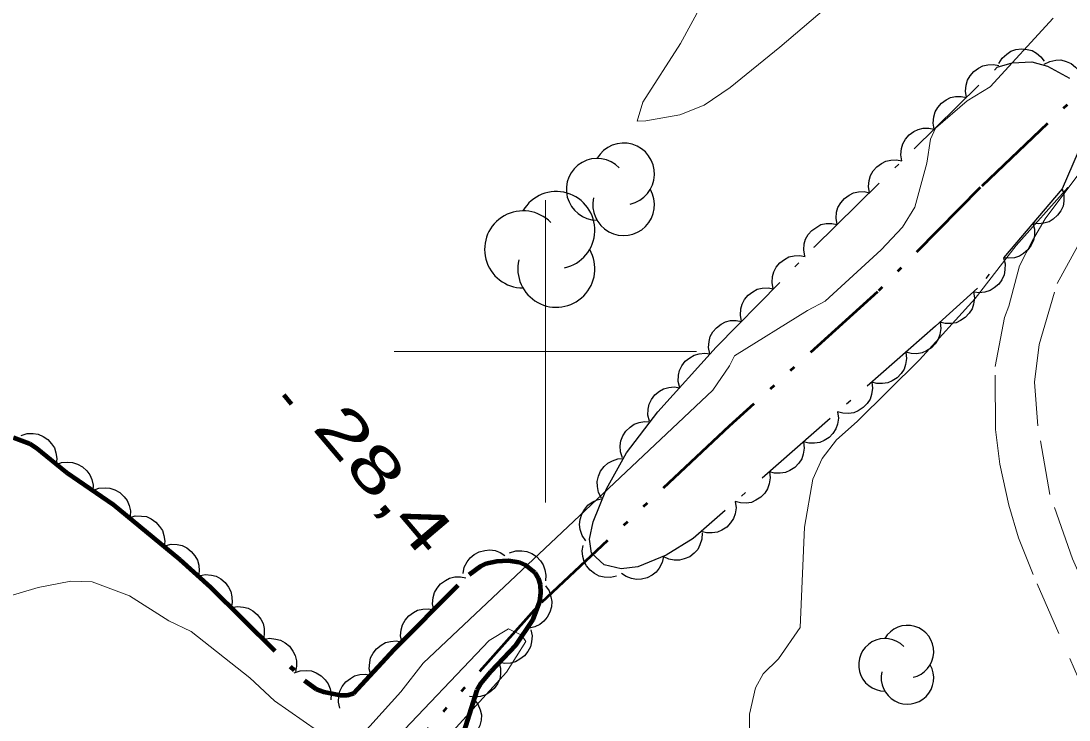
# Model space of a CAD drawing. Extents: x 386081 to 389416, y 5130568 to 5134082.
# Drawn here: x 388165.3 to 388234.6, y 5131375.6 to 5131421.9 of the extents above; entities that cross this region are included whole.
import ezdxf

# ---------------------------------------------------------------- set-up
doc = ezdxf.new("R2010")
doc.units = 0
doc.header["$LTSCALE"] = 1.2
for name, pattern in [('DASH_DOUBLE_DOT', [9.2, 5, -1.2, 0.3, -1.2, 0.3, -1.2]), ('DOT_DASHED', [7.7, 5, -1.2, 0.3, -1.2]), ('MEDIUM_DASHED', [4.5, 3, -1.5])]:
    doc.linetypes.add(name, pattern=pattern)
for name, color, linetype, lineweight in [('19', 7, 'Continuous', 13), ('2', 7, 'Continuous', 13), ('3', 7, 'Continuous', 140), ('4', 7, 'DASH_DOUBLE_DOT', 53), ('44', 7, 'Continuous', 25), ('61', 7, 'Continuous', 13)]:
    doc.layers.add(name, color=color, linetype=linetype, lineweight=lineweight)

msp = doc.modelspace()

# ---------------------------------------------------------------- linework, layer by layer
at = {"layer": '19', "linetype": 'MEDIUM_DASHED'}
for points in [[(388236.14, 5131376.38), (388232.27, 5131385.24), (388231.3, 5131387.67), (388230.66, 5131389.83), (388230.06, 5131392.54), (388229.78, 5131394.83), (388229.75, 5131399.01), (388230.38, 5131402.25), (388230.66, 5131403), (388231.37, 5131405.66), (388232.22, 5131407.33), (388233.07, 5131408.78), (388236.82, 5131413.8), (388241.97, 5131419.54), (388252.68, 5131430.25), (388278.55, 5131454.69)], [(388238.38, 5131378.26), (388234.88, 5131386.28), (388233.38, 5131390.54), (388232.58, 5131395.08), (388232.37, 5131397.97), (388232.66, 5131400.46), (388233.86, 5131404.5), (388235.23, 5131406.98), (388238.99, 5131412.01), (388244, 5131417.62), (388254.63, 5131428.24), (388280.5, 5131452.69)]]:
    msp.add_lwpolyline(points, dxfattribs=at)
at = {"layer": '2'}
for points in [[(388210.31, 5131422.88), (388208.94, 5131420.38), (388206.46, 5131416.48), (388206.07, 5131415.24), (388206.64, 5131415.25), (388208.89, 5131415.66), (388210.5, 5131416.3), (388212.22, 5131417.45), (388215.52, 5131420.12), (388225.28, 5131428.47)], [(388233.6, 5131422.04), (388229.42, 5131417.51), (388227.9, 5131416.57), (388225.81, 5131414.76), (388225.48, 5131414.04), (388225.24, 5131412.46), (388224.45, 5131409.55), (388223.63, 5131408.23), (388222.21, 5131406.71), (388218.52, 5131403.33), (388217.35, 5131402.71), (388212.52, 5131399.7), (388212.19, 5131399.04), (388211.07, 5131397.43), (388191.92, 5131379.37), (388190.45, 5131377.49), (388187.15, 5131373.84)], [(388221.21, 5131363.84), (388220.2, 5131364.49), (388218.12, 5131366.3), (388217.13, 5131367.72), (388213.76, 5131373.17), (388213.5, 5131374.34), (388213.51, 5131376.01), (388213.9, 5131377.75), (388214.42, 5131378.67), (388215.42, 5131379.67), (388216.85, 5131381.73), (388217.15, 5131388.38), (388217.7, 5131391.55), (388218.31, 5131392.91), (388219.26, 5131394.16), (388220.62, 5131395.36), (388224.76, 5131399.45), (388228.44, 5131403.51), (388231.14, 5131407), (388234.56, 5131410.84), (388234.63, 5131410.87)], [(388185.87, 5131374.24), (388182.09, 5131376.88), (388180.46, 5131378.4), (388176.57, 5131381.46), (388175.1, 5131382.18), (388172.5, 5131383.82), (388170.02, 5131384.76), (388168.62, 5131384.8), (388166.44, 5131384.38), (388163.69, 5131383.57)], [(388192.75, 5131373.65), (388197.42, 5131378.78), (388198.71, 5131380.8), (388198.43, 5131381.22), (388197.57, 5131381.65), (388196.29, 5131380.88), (388189.82, 5131374.08)]]:
    msp.add_lwpolyline(points, dxfattribs=at)
at = {"layer": '3'}
msp.add_line((388182.69, 5131397.13), (388183.2, 5131396.52), dxfattribs=at)
at = {"layer": '4'}
msp.add_lwpolyline([(388569.19, 5131740.29), (388533.15, 5131705.73), (388509.39, 5131682.55), (388482.11, 5131656.18), (388448, 5131624.32), (388381.69, 5131560.29), (388348.42, 5131528.42), (388318.69, 5131498.73), (388307.66, 5131488.38), (388304.04, 5131484.34), (388301.82, 5131481.34), (388278.38, 5131458.33), (388258.15, 5131439.34), (388241.2, 5131422.69), (388228.77, 5131410.84), (388221.98, 5131403.95), (388212.17, 5131395.05), (388199.64, 5131383.3), (388191.83, 5131374.59), (388179.5, 5131362.09)], dxfattribs=at)
at = {"layer": '44'}
for points in [[(388230.01, 5131419.04), (388230.23, 5131419.4), (388230.53, 5131419.67), (388230.8, 5131419.86), (388231.13, 5131419.97), (388231.5, 5131420.02), (388231.88, 5131419.98), (388232.2, 5131419.91), (388232.5, 5131419.73), (388232.79, 5131419.49), (388233.01, 5131419.2)], [(388227.87, 5131416.8), (388227.79, 5131417.21), (388227.84, 5131417.62), (388227.92, 5131417.94), (388228.1, 5131418.24), (388228.34, 5131418.52), (388228.65, 5131418.74), (388228.94, 5131418.9), (388229.28, 5131418.97), (388229.65, 5131418.98), (388230.01, 5131418.91)], [(388233, 5131419.01), (388233.38, 5131419.19), (388233.78, 5131419.26), (388234.11, 5131419.28), (388234.45, 5131419.19), (388234.78, 5131419.04), (388235.08, 5131418.8), (388235.31, 5131418.57), (388235.48, 5131418.26), (388235.59, 5131417.9), (388235.62, 5131417.54)], [(388225.73, 5131414.7), (388225.65, 5131415.11), (388225.7, 5131415.52), (388225.78, 5131415.84), (388225.96, 5131416.14), (388226.2, 5131416.42), (388226.51, 5131416.64), (388226.8, 5131416.8), (388227.14, 5131416.86), (388227.51, 5131416.87), (388227.87, 5131416.8)], [(388223.59, 5131412.6), (388223.51, 5131413.01), (388223.56, 5131413.42), (388223.64, 5131413.74), (388223.82, 5131414.04), (388224.06, 5131414.32), (388224.37, 5131414.54), (388224.66, 5131414.69), (388225, 5131414.76), (388225.37, 5131414.77), (388225.73, 5131414.7)], [(388221.44, 5131410.5), (388221.37, 5131410.91), (388221.42, 5131411.31), (388221.5, 5131411.63), (388221.68, 5131411.94), (388221.92, 5131412.22), (388222.23, 5131412.44), (388222.52, 5131412.59), (388222.86, 5131412.66), (388223.23, 5131412.67), (388223.59, 5131412.6)], [(388219.3, 5131408.4), (388219.23, 5131408.81), (388219.27, 5131409.21), (388219.36, 5131409.53), (388219.54, 5131409.83), (388219.78, 5131410.12), (388220.09, 5131410.33), (388220.38, 5131410.49), (388220.72, 5131410.56), (388221.09, 5131410.57), (388221.44, 5131410.5)], [(388234.2, 5131410.76), (388234.31, 5131410.36), (388234.3, 5131409.95), (388234.25, 5131409.62), (388234.1, 5131409.31), (388233.88, 5131409.01), (388233.59, 5131408.76), (388233.32, 5131408.58), (388232.98, 5131408.48), (388232.61, 5131408.44), (388232.25, 5131408.48)], [(388217.16, 5131406.3), (388217.09, 5131406.71), (388217.13, 5131407.11), (388217.21, 5131407.43), (388217.39, 5131407.73), (388217.63, 5131408.01), (388217.95, 5131408.23), (388218.23, 5131408.39), (388218.58, 5131408.46), (388218.95, 5131408.47), (388219.3, 5131408.4)], [(388232.25, 5131408.48), (388232.36, 5131408.08), (388232.35, 5131407.67), (388232.3, 5131407.34), (388232.15, 5131407.03), (388231.93, 5131406.73), (388231.64, 5131406.48), (388231.37, 5131406.3), (388231.03, 5131406.2), (388230.66, 5131406.16), (388230.3, 5131406.2)], [(388215.08, 5131404.14), (388215, 5131404.55), (388215.03, 5131404.95), (388215.11, 5131405.27), (388215.28, 5131405.58), (388215.52, 5131405.86), (388215.83, 5131406.09), (388216.11, 5131406.25), (388216.45, 5131406.33), (388216.82, 5131406.35), (388217.18, 5131406.28)], [(388230.3, 5131406.2), (388230.42, 5131405.79), (388230.4, 5131405.39), (388230.35, 5131405.06), (388230.2, 5131404.74), (388229.99, 5131404.44), (388229.69, 5131404.2), (388229.42, 5131404.02), (388229.08, 5131403.92), (388228.71, 5131403.88), (388228.36, 5131403.92)], [(388212.98, 5131401.99), (388212.9, 5131402.4), (388212.94, 5131402.81), (388213.01, 5131403.13), (388213.18, 5131403.43), (388213.42, 5131403.72), (388213.73, 5131403.94), (388214.01, 5131404.11), (388214.35, 5131404.18), (388214.73, 5131404.2), (388215.08, 5131404.14)], [(388228.32, 5131403.95), (388228.38, 5131403.53), (388228.32, 5131403.13), (388228.23, 5131402.82), (388228.03, 5131402.52), (388227.78, 5131402.25), (388227.46, 5131402.04), (388227.17, 5131401.9), (388226.82, 5131401.84), (388226.45, 5131401.85), (388226.1, 5131401.93)], [(388210.89, 5131399.85), (388210.8, 5131400.25), (388210.84, 5131400.66), (388210.91, 5131400.98), (388211.09, 5131401.29), (388211.32, 5131401.57), (388211.63, 5131401.8), (388211.91, 5131401.96), (388212.26, 5131402.04), (388212.63, 5131402.05), (388212.98, 5131401.99)], [(388226.11, 5131401.93), (388226.16, 5131401.51), (388226.09, 5131401.11), (388225.99, 5131400.8), (388225.79, 5131400.51), (388225.54, 5131400.24), (388225.21, 5131400.04), (388224.92, 5131399.9), (388224.57, 5131399.85), (388224.2, 5131399.86), (388223.85, 5131399.95)], [(388208.89, 5131397.6), (388208.79, 5131398.01), (388208.81, 5131398.42), (388208.87, 5131398.74), (388209.04, 5131399.05), (388209.26, 5131399.35), (388209.56, 5131399.58), (388209.84, 5131399.76), (388210.18, 5131399.85), (388210.55, 5131399.88), (388210.9, 5131399.83)], [(388223.85, 5131399.95), (388223.9, 5131399.54), (388223.83, 5131399.14), (388223.73, 5131398.82), (388223.54, 5131398.53), (388223.28, 5131398.26), (388222.95, 5131398.06), (388222.66, 5131397.92), (388222.31, 5131397.87), (388221.94, 5131397.88), (388221.59, 5131397.97)], [(388206.88, 5131395.38), (388206.78, 5131395.78), (388206.8, 5131396.19), (388206.86, 5131396.51), (388207.02, 5131396.83), (388207.25, 5131397.12), (388207.55, 5131397.36), (388207.82, 5131397.53), (388208.17, 5131397.62), (388208.53, 5131397.65), (388208.89, 5131397.6)], [(388221.59, 5131397.97), (388221.64, 5131397.56), (388221.57, 5131397.16), (388221.48, 5131396.84), (388221.28, 5131396.55), (388221.02, 5131396.29), (388220.7, 5131396.08), (388220.4, 5131395.94), (388220.05, 5131395.9), (388219.68, 5131395.91), (388219.33, 5131396)], [(388219.33, 5131396), (388219.39, 5131395.58), (388219.32, 5131395.18), (388219.22, 5131394.87), (388219.02, 5131394.58), (388218.77, 5131394.31), (388218.44, 5131394.11), (388218.15, 5131393.97), (388217.8, 5131393.92), (388217.43, 5131393.93), (388217.08, 5131394.02)], [(388205.1, 5131392.96), (388204.97, 5131393.36), (388204.96, 5131393.76), (388204.99, 5131394.09), (388205.13, 5131394.42), (388205.33, 5131394.73), (388205.61, 5131394.99), (388205.87, 5131395.18), (388206.21, 5131395.3), (388206.57, 5131395.36), (388206.93, 5131395.34)], [(388165.32, 5131394.44), (388165.72, 5131394.57), (388166.12, 5131394.56), (388166.45, 5131394.52), (388166.77, 5131394.38), (388167.08, 5131394.17), (388167.33, 5131393.88), (388167.52, 5131393.62), (388167.62, 5131393.28), (388167.68, 5131392.91), (388167.65, 5131392.55)], [(388217.08, 5131394.02), (388217.13, 5131393.61), (388217.06, 5131393.21), (388216.96, 5131392.89), (388216.77, 5131392.6), (388216.51, 5131392.33), (388216.18, 5131392.13), (388215.89, 5131391.99), (388215.54, 5131391.94), (388215.17, 5131391.95), (388214.82, 5131392.04)], [(388167.61, 5131392.5), (388168, 5131392.65), (388168.4, 5131392.68), (388168.73, 5131392.66), (388169.06, 5131392.54), (388169.38, 5131392.36), (388169.66, 5131392.09), (388169.87, 5131391.84), (388170, 5131391.52), (388170.08, 5131391.16), (388170.07, 5131390.8)], [(388203.71, 5131390.3), (388203.52, 5131390.67), (388203.45, 5131391.07), (388203.43, 5131391.4), (388203.52, 5131391.74), (388203.66, 5131392.08), (388203.9, 5131392.38), (388204.13, 5131392.61), (388204.44, 5131392.77), (388204.79, 5131392.89), (388205.15, 5131392.92)], [(388214.82, 5131392.04), (388214.87, 5131391.63), (388214.8, 5131391.23), (388214.7, 5131390.91), (388214.51, 5131390.62), (388214.25, 5131390.36), (388213.93, 5131390.16), (388213.63, 5131390.01), (388213.28, 5131389.97), (388212.91, 5131389.98), (388212.56, 5131390.07)], [(388170.07, 5131390.8), (388170.46, 5131390.95), (388170.87, 5131390.98), (388171.2, 5131390.96), (388171.53, 5131390.84), (388171.85, 5131390.66), (388172.13, 5131390.39), (388172.33, 5131390.14), (388172.47, 5131389.81), (388172.55, 5131389.45), (388172.54, 5131389.09)], [(388202.67, 5131387.48), (388202.43, 5131387.82), (388202.31, 5131388.21), (388202.26, 5131388.54), (388202.3, 5131388.88), (388202.41, 5131389.24), (388202.61, 5131389.57), (388202.81, 5131389.82), (388203.1, 5131390.02), (388203.43, 5131390.18), (388203.78, 5131390.26)], [(388212.56, 5131390.07), (388212.62, 5131389.65), (388212.55, 5131389.25), (388212.45, 5131388.94), (388212.25, 5131388.65), (388212, 5131388.38), (388211.67, 5131388.18), (388211.38, 5131388.04), (388211.03, 5131387.99), (388210.66, 5131388), (388210.31, 5131388.09)], [(388172.47, 5131389), (388172.87, 5131389.12), (388173.28, 5131389.11), (388173.61, 5131389.07), (388173.93, 5131388.92), (388174.23, 5131388.71), (388174.48, 5131388.42), (388174.67, 5131388.16), (388174.77, 5131387.82), (388174.82, 5131387.45), (388174.79, 5131387.09)], [(388210.37, 5131388), (388210.36, 5131387.59), (388210.23, 5131387.2), (388210.08, 5131386.9), (388209.84, 5131386.65), (388209.55, 5131386.42), (388209.19, 5131386.28), (388208.88, 5131386.18), (388208.53, 5131386.19), (388208.16, 5131386.26), (388207.83, 5131386.41)], [(388174.83, 5131387.14), (388175.24, 5131387.24), (388175.65, 5131387.22), (388175.97, 5131387.16), (388176.28, 5131387), (388176.58, 5131386.77), (388176.81, 5131386.47), (388176.99, 5131386.2), (388177.08, 5131385.85), (388177.11, 5131385.48), (388177.06, 5131385.13)], [(388204.71, 5131385.14), (388204.3, 5131385.04), (388203.89, 5131385.07), (388203.57, 5131385.13), (388203.26, 5131385.3), (388202.97, 5131385.52), (388202.73, 5131385.82), (388202.56, 5131386.1), (388202.47, 5131386.44), (388202.44, 5131386.81), (388202.5, 5131387.17)], [(388194.57, 5131385.31), (388194.64, 5131385.72), (388194.83, 5131386.08), (388195.02, 5131386.35), (388195.3, 5131386.57), (388195.62, 5131386.74), (388196, 5131386.83), (388196.32, 5131386.88), (388196.67, 5131386.82), (388197.02, 5131386.69), (388197.32, 5131386.5)], [(388197.64, 5131386.67), (388198.04, 5131386.8), (388198.45, 5131386.81), (388198.78, 5131386.77), (388199.1, 5131386.63), (388199.41, 5131386.43), (388199.67, 5131386.15), (388199.86, 5131385.89), (388199.97, 5131385.55), (388200.03, 5131385.19), (388200.01, 5131384.83)], [(388207.82, 5131386.44), (388207.73, 5131386.03), (388207.54, 5131385.67), (388207.34, 5131385.4), (388207.06, 5131385.19), (388206.73, 5131385.02), (388206.36, 5131384.94), (388206.03, 5131384.9), (388205.69, 5131384.97), (388205.34, 5131385.1), (388205.04, 5131385.3)], [(388177.09, 5131385.16), (388177.5, 5131385.24), (388177.91, 5131385.2), (388178.23, 5131385.13), (388178.53, 5131384.95), (388178.81, 5131384.71), (388179.04, 5131384.4), (388179.2, 5131384.12), (388179.27, 5131383.77), (388179.29, 5131383.4), (388179.22, 5131383.05)], [(388192.62, 5131382.9), (388192.54, 5131383.31), (388192.58, 5131383.72), (388192.66, 5131384.04), (388192.84, 5131384.34), (388193.07, 5131384.63), (388193.39, 5131384.85), (388193.67, 5131385.01), (388194.01, 5131385.08), (388194.38, 5131385.09), (388194.74, 5131385.03)], [(388200.01, 5131384.5), (388200.25, 5131384.16), (388200.37, 5131383.77), (388200.44, 5131383.45), (388200.4, 5131383.1), (388200.3, 5131382.74), (388200.11, 5131382.41), (388199.91, 5131382.15), (388199.63, 5131381.94), (388199.3, 5131381.78), (388198.95, 5131381.69)], [(388179.22, 5131383.05), (388179.63, 5131383.13), (388180.03, 5131383.09), (388180.35, 5131383.01), (388180.66, 5131382.84), (388180.94, 5131382.6), (388181.17, 5131382.29), (388181.33, 5131382), (388181.4, 5131381.66), (388181.41, 5131381.29), (388181.35, 5131380.94)], [(388190.5, 5131380.78), (388190.42, 5131381.19), (388190.47, 5131381.59), (388190.54, 5131381.91), (388190.72, 5131382.22), (388190.96, 5131382.5), (388191.27, 5131382.72), (388191.55, 5131382.88), (388191.9, 5131382.95), (388192.27, 5131382.97), (388192.62, 5131382.9)], [(388199.03, 5131381.59), (388199.12, 5131381.18), (388199.09, 5131380.78), (388199.02, 5131380.46), (388198.85, 5131380.15), (388198.62, 5131379.86), (388198.31, 5131379.63), (388198.03, 5131379.46), (388197.69, 5131379.38), (388197.32, 5131379.36), (388196.96, 5131379.42)], [(388181.35, 5131380.94), (388181.76, 5131381.02), (388182.16, 5131380.97), (388182.48, 5131380.9), (388182.79, 5131380.72), (388183.07, 5131380.49), (388183.29, 5131380.17), (388183.46, 5131379.89), (388183.53, 5131379.54), (388183.54, 5131379.17), (388183.48, 5131378.82)], [(388188.45, 5131378.59), (388188.35, 5131379), (388188.38, 5131379.41), (388188.44, 5131379.73), (388188.61, 5131380.04), (388188.84, 5131380.33), (388189.14, 5131380.57), (388189.42, 5131380.74), (388189.76, 5131380.82), (388190.13, 5131380.85), (388190.49, 5131380.79)], [(388196.92, 5131379.45), (388197.04, 5131379.05), (388197.03, 5131378.65), (388196.98, 5131378.32), (388196.83, 5131378), (388196.62, 5131377.7), (388196.33, 5131377.45), (388196.06, 5131377.27), (388195.72, 5131377.17), (388195.35, 5131377.12), (388194.99, 5131377.16)], [(388183.39, 5131378.73), (388183.79, 5131378.87), (388184.19, 5131378.89), (388184.52, 5131378.86), (388184.85, 5131378.73), (388185.17, 5131378.54), (388185.43, 5131378.27), (388185.64, 5131378.01), (388185.76, 5131377.68), (388185.83, 5131377.32), (388185.82, 5131376.96)], [(388186.41, 5131376.39), (388186.31, 5131376.8), (388186.34, 5131377.21), (388186.4, 5131377.53), (388186.57, 5131377.84), (388186.8, 5131378.13), (388187.1, 5131378.37), (388187.38, 5131378.54), (388187.72, 5131378.62), (388188.09, 5131378.65), (388188.45, 5131378.59)], [(388195.28, 5131376.99), (388195.54, 5131376.66), (388195.69, 5131376.28), (388195.77, 5131375.96), (388195.75, 5131375.61), (388195.67, 5131375.25), (388195.5, 5131374.91), (388195.32, 5131374.64), (388195.04, 5131374.42), (388194.72, 5131374.23), (388194.38, 5131374.13)]]:
    msp.add_lwpolyline(points, dxfattribs=at)
at = {"layer": '44', "linetype": 'DOT_DASHED'}
msp.add_lwpolyline([(388235.6, 5131414.03), (388234.2, 5131410.76), (388228.59, 5131404.19), (388225.8, 5131401.66), (388209.78, 5131387.63), (388208, 5131386.51), (388206.12, 5131385.74), (388205.02, 5131385.61), (388203.9, 5131385.88), (388203.06, 5131386.65), (388202.92, 5131387.58), (388203.17, 5131388.73), (388204.04, 5131390.9), (388205.36, 5131393.3), (388207.45, 5131396.01), (388211.31, 5131400.28), (388217.81, 5131406.93), (388229.9, 5131418.8), (388230.88, 5131419.09), (388232.19, 5131419.16), (388233.23, 5131418.88), (388234.68, 5131418.07)], dxfattribs=at)
at = {"layer": '44', "linetype": 'DOT_DASHED', "lineweight": 90}
msp.add_lwpolyline([(388164.82, 5131394.3), (388165.88, 5131393.9), (388166.32, 5131393.63), (388168.33, 5131392), (388171.4, 5131389.88), (388175.83, 5131386.24), (388177.85, 5131384.41), (388184.06, 5131378.24), (388184.87, 5131377.65), (388185.35, 5131377.49), (388186.44, 5131377.26), (388186.92, 5131377.26), (388187.32, 5131377.38), (388190.01, 5131380.28), (388194.95, 5131385.24), (388195.7, 5131385.8), (388196.07, 5131385.96), (388196.8, 5131386.12), (388197.54, 5131386.16), (388198.27, 5131386.05), (388198.66, 5131385.88), (388199.3, 5131385.38), (388199.52, 5131385.01), (388199.66, 5131384.57), (388199.69, 5131384.03), (388199.61, 5131383.45), (388199.15, 5131382.23), (388198.03, 5131380.54), (388196.4, 5131378.83), (388195.71, 5131378.01), (388195.47, 5131377.59), (388193.91, 5131372.65)], dxfattribs=at)
at = {"layer": '44'}
for centre, radius, start, end in [((388205.182, 5131411.746), 2.04, 282.26917, 149.72626), ((388205.182, 5131411.746), 2.04, 282.26917, 149.72626), ((388203.428, 5131410.726), 2.04, 44.11537, 269.80396), ((388203.428, 5131410.726), 2.04, 44.11537, 269.80396), ((388200.726, 5131408.024), 2.552, 282.26917, 149.72626), ((388205.182, 5131409.706), 2.04, 166.93686, 29.62122), ((388205.182, 5131409.706), 2.04, 166.93686, 29.62122), ((388198.531, 5131406.748), 2.552, 44.11537, 269.80396), ((388200.726, 5131405.472), 2.552, 166.93686, 29.62122), ((388223.956, 5131380.138), 1.738, 282.26917, 149.72626), ((388222.461, 5131379.269), 1.738, 44.11537, 269.80396), ((388223.956, 5131378.4), 1.738, 166.93686, 29.62122)]:
    msp.add_arc(centre, radius, start, end, dxfattribs=at)
at = {"layer": '61'}
for p, q in [((388200, 5131390), (388200, 5131410)), ((388190, 5131400), (388210, 5131400))]:
    msp.add_line(p, q, dxfattribs=at)

# ---------------------------------------------------------------- texts
at = {"layer": '3', "width": 1.45}
msp.add_text('28,4   ', height=3, rotation=310.294, dxfattribs=at).set_placement((388184.52, 5131394.91))

doc.saveas('drawing.dxf')
